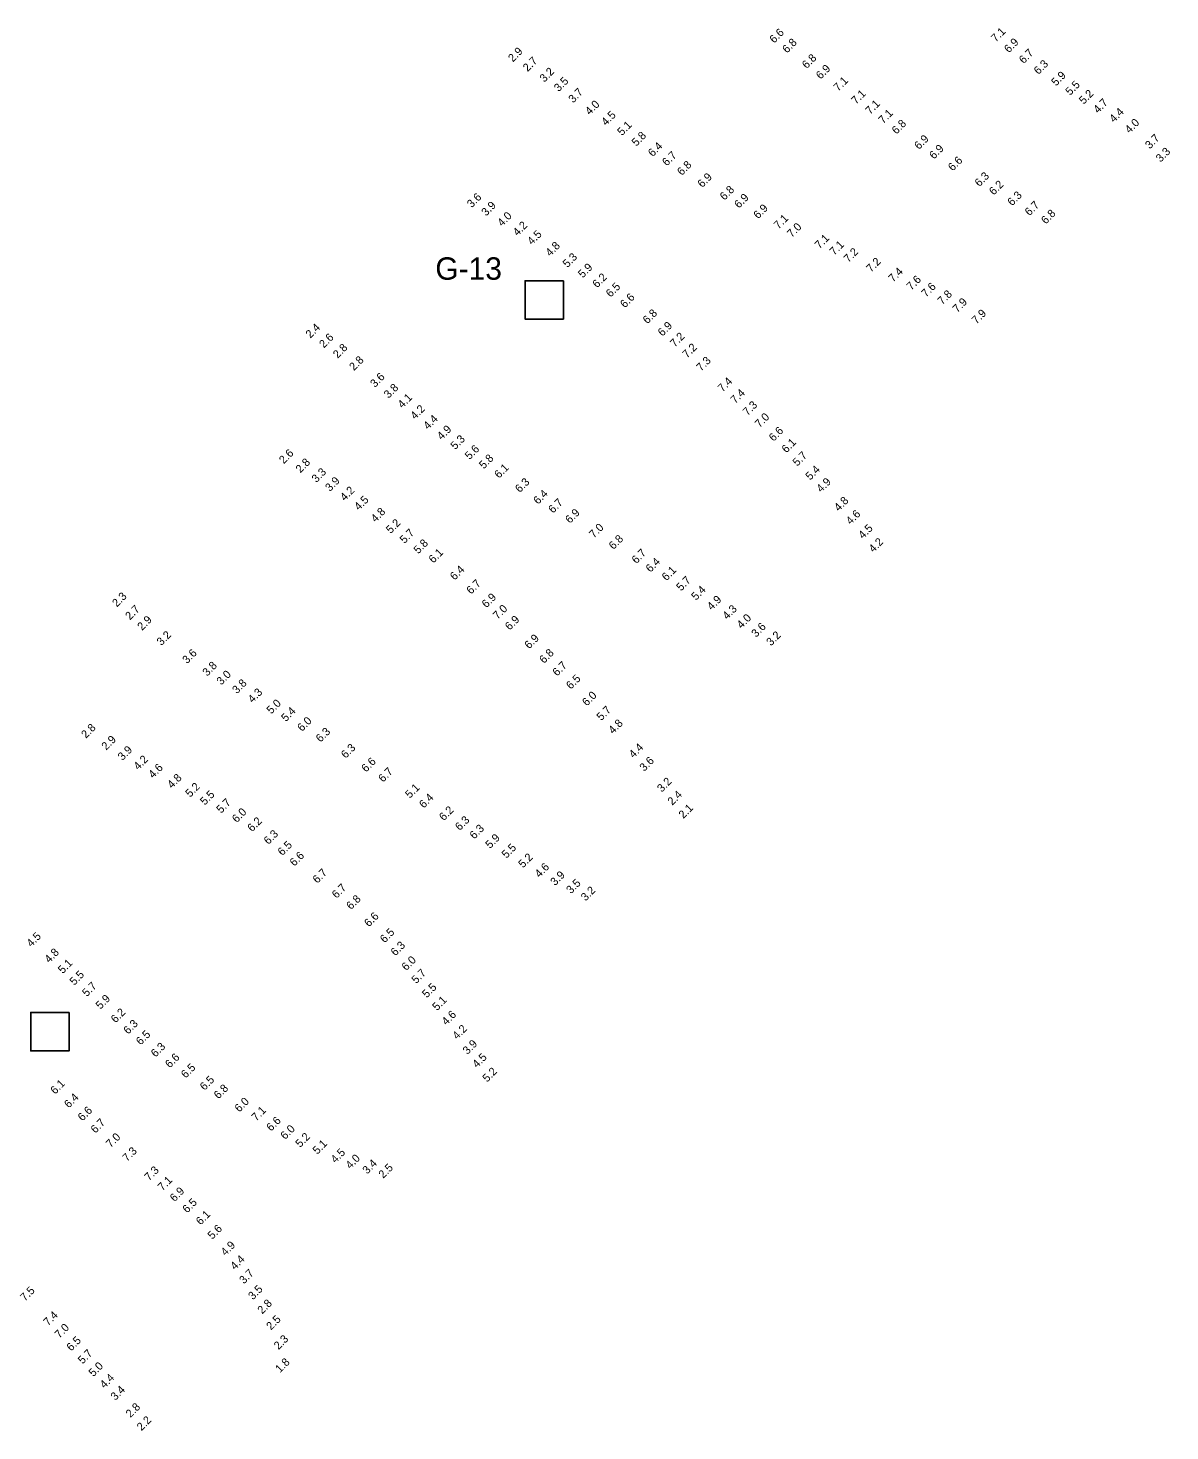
# Model space of a CAD drawing. Extents: x 1023796 to 1112670, y 656573 to 837340.
# Drawn here: x 1107035.6 to 1107392.5, y 698091.3 to 698529.7 of the extents above; entities that cross this region are included whole.
import ezdxf

# ---------------------------------------------------------------- set-up
doc = ezdxf.new("R2010")
doc.units = 0
doc.layers.add('V-CHAN-NAID', color=7, linetype='Continuous')
doc.layers.add('V-TOPO-SOUN', color=7, linetype='Continuous')

msp = doc.modelspace()

# ---------------------------------------------------------------- linework, layer by layer
at = {"layer": 'V-CHAN-NAID'}
for points in [[(1107202.9, 698450.73), (1107190.9, 698450.73), (1107190.9, 698438.73), (1107202.9, 698438.73)], [(1107048.4, 698222.08), (1107036.4, 698222.08), (1107036.4, 698210.08), (1107048.4, 698210.08)]]:
    msp.add_lwpolyline(points, close=True, dxfattribs=at)

# ---------------------------------------------------------------- texts
msp.add_text('G-13', height=7, dxfattribs=at).set_placement((1107162.86, 698451.04))
at = {"layer": 'V-TOPO-SOUN'}
for s, p in [('6.6', (1107268.77, 698524.78)), ('7.1', (1107338.04, 698525.14)), ('2.9', (1107187.09, 698518.91)), ('6.8', (1107272.78, 698521.68)), ('6.9', (1107342.11, 698521.77)), ('6.7', (1107346.74, 698518.38)), ('2.7', (1107191.7, 698515.91)), ('6.8', (1107278.93, 698516.83)), ('6.9', (1107283.28, 698513.51)), ('6.3', (1107351.37, 698514.99)), ('3.2', (1107196.93, 698512.59)), ('3.5', (1107201.41, 698509.62)), ('7.1', (1107288.78, 698509.76)), ('5.9', (1107356.87, 698511.4)), ('3.7', (1107205.94, 698506.12)), ('7.1', (1107294.36, 698505.68)), ('5.5', (1107361.26, 698508.48)), ('5.2', (1107365.51, 698505.69)), ('4.0', (1107211.13, 698502.34)), ('7.1', (1107298.76, 698502.53)), ('4.7', (1107370, 698502.87)), ('4.5', (1107216.21, 698498.99)), ('5.1', (1107221.2, 698495.89)), ('7.1', (1107302.84, 698499.61)), ('6.8', (1107306.98, 698496.33)), ('4.4', (1107374.98, 698500)), ('4.0', (1107379.84, 698496.62)), ('5.8', (1107225.68, 698492.58)), ('6.9', (1107314.01, 698491.56)), ('3.7', (1107386.18, 698491.74)), ('6.4', (1107230.8, 698489.3)), ('6.9', (1107318.7, 698488.54)), ('3.3', (1107389.53, 698487.6)), ('6.7', (1107235.21, 698486.41)), ('6.8', (1107239.9, 698483.44)), ('6.6', (1107324.56, 698484.83)), ('6.9', (1107246.28, 698479.65)), ('6.3', (1107332.9, 698479.94)), ('6.8', (1107253.23, 698475.69)), ('6.2', (1107337.4, 698477.3)), ('6.3', (1107343.14, 698473.95)), ('3.6', (1107174.21, 698473.35)), ('3.9', (1107178.73, 698470.76)), ('6.9', (1107257.75, 698473.2)), ('6.9', (1107263.75, 698469.9)), ('6.7', (1107348.56, 698470.84)), ('4.0', (1107183.71, 698467.5)), ('7.1', (1107270.11, 698466.72)), ('6.8', (1107353.67, 698468.24)), ('4.2', (1107188.55, 698464.55)), ('4.5', (1107193.05, 698461.74)), ('7.0', (1107274.27, 698464.05)), ('4.8', (1107198.76, 698458.18)), ('7.1', (1107282.94, 698460.54)), ('7.1', (1107287.54, 698458.49)), ('5.3', (1107204.13, 698454.65)), ('7.2', (1107291.98, 698456.24)), ('7.2', (1107299.03, 698453.2)), ('5.9', (1107208.93, 698451.42)), ('6.2', (1107213.42, 698448.32)), ('7.4', (1107305.96, 698450.1)), ('7.6', (1107311.62, 698447.6)), ('6.5', (1107217.63, 698445.38)), ('7.6', (1107316.25, 698445.4)), ('6.6', (1107222.1, 698442.06)), ('7.8', (1107321.31, 698443.04)), ('7.9', (1107326.02, 698440.6)), ('6.8', (1107229.15, 698437.08)), ('7.9', (1107331.99, 698437.03)), ('2.4', (1107123.79, 698432.61)), ('6.9', (1107233.84, 698433.19)), ('2.6', (1107128.02, 698429.53)), ('2.8', (1107132.34, 698426.33)), ('7.2', (1107237.69, 698429.81)), ('7.2', (1107241.54, 698426.39)), ('2.8', (1107137.41, 698422.45)), ('7.3', (1107245.92, 698422.28)), ('3.6', (1107143.98, 698417.2)), ('3.8', (1107148.24, 698413.81)), ('7.4', (1107252.62, 698415.79)), ('4.1', (1107152.55, 698410.73)), ('7.4', (1107256.59, 698412.16)), ('7.3', (1107260.43, 698408.4)), ('4.2', (1107156.54, 698407.18)), ('4.4', (1107160.57, 698404.06)), ('7.0', (1107264.21, 698404.64)), ('4.9', (1107164.83, 698400.81)), ('6.6', (1107268.57, 698400.35)), ('5.3', (1107169.06, 698397.78)), ('6.1', (1107272.58, 698396.74)), ('2.6', (1107115.49, 698393.34)), ('5.6', (1107173.55, 698394.65)), ('5.8', (1107178, 698391.75)), ('5.7', (1107275.99, 698392.61)), ('2.8', (1107120.68, 698390.49)), ('3.3', (1107125.68, 698387.48)), ('6.1', (1107182.77, 698388.81)), ('5.4', (1107280.03, 698388.24)), ('3.9', (1107129.91, 698384.7)), ('6.3', (1107189.26, 698384.35)), ('4.9', (1107283.46, 698384.39)), ('4.2', (1107134.55, 698381.72)), ('4.5', (1107138.96, 698378.77)), ('6.4', (1107194.97, 698380.67)), ('6.7', (1107199.65, 698377.9)), ('4.8', (1107288.95, 698378.51)), ('4.8', (1107144.17, 698375.07)), ('6.9', (1107204.93, 698374.72)), ('4.6', (1107292.67, 698374.34)), ('5.2', (1107148.9, 698371.55)), ('5.7', (1107153.21, 698368.44)), ('7.0', (1107212.41, 698370.13)), ('4.5', (1107296.52, 698369.88)), ('5.8', (1107157.53, 698365.22)), ('6.8', (1107218.54, 698366.56)), ('4.2', (1107299.79, 698365.62)), ('6.1', (1107162.24, 698362.3)), ('6.7', (1107225.69, 698362.13)), ('6.4', (1107168.89, 698356.98)), ('6.4', (1107230.08, 698359.42)), ('6.1', (1107235.1, 698356.79)), ('6.7', (1107174.04, 698352.6)), ('5.7', (1107239.66, 698353.59)), ('2.3', (1107063.32, 698348.63)), ('6.9', (1107178.83, 698348.33)), ('5.4', (1107244.33, 698350.69)), ('4.9', (1107249.23, 698347.61)), ('2.7', (1107067.41, 698344.58)), ('7.0', (1107182.33, 698344.74)), ('4.3', (1107254.07, 698344.68)), ('2.9', (1107071.19, 698341.29)), ('6.9', (1107186.1, 698341.35)), ('4.0', (1107258.54, 698341.85)), ('3.6', (1107263.12, 698339.13)), ('3.2', (1107077.23, 698336.55)), ('6.9', (1107192.2, 698335.51)), ('3.2', (1107267.78, 698336.46)), ('3.6', (1107085.25, 698330.87)), ('6.8', (1107196.83, 698330.95)), ('3.8', (1107091.55, 698326.97)), ('6.7', (1107200.94, 698327)), ('3.0', (1107095.95, 698324.21)), ('3.8', (1107100.84, 698321.49)), ('6.5', (1107205.21, 698322.89)), ('4.3', (1107105.73, 698318.64)), ('6.0', (1107210.22, 698317.66)), ('5.0', (1107111.57, 698315.17)), ('5.4', (1107116.14, 698312.77)), ('5.7', (1107214.72, 698313.08)), ('2.8', (1107053.65, 698307.55)), ('6.0', (1107121.18, 698309.71)), ('4.8', (1107218.42, 698308.94)), ('2.9', (1107059.99, 698303.86)), ('6.3', (1107126.97, 698306.34)), ('3.9', (1107065.07, 698300.64)), ('6.3', (1107134.84, 698301.29)), ('4.4', (1107224.81, 698301.41)), ('4.2', (1107069.99, 698297.68)), ('4.6', (1107074.65, 698295.08)), ('6.6', (1107141.21, 698296.99)), ('3.6', (1107228.15, 698297.24)), ('4.8', (1107080.52, 698291.9)), ('6.7', (1107146.52, 698293.83)), ('3.2', (1107233.65, 698290.74)), ('5.2', (1107086.21, 698289.14)), ('5.5', (1107090.79, 698286.69)), ('5.1', (1107154.89, 698288.83)), ('6.4', (1107159.25, 698285.74)), ('2.4', (1107236.92, 698286.65)), ('5.7', (1107095.9, 698284.14)), ('6.0', (1107100.78, 698281.2)), ('6.2', (1107165.51, 698281.8)), ('2.1', (1107240.37, 698282.49)), ('6.2', (1107105.58, 698278.37)), ('6.3', (1107170.49, 698278.73)), ('6.3', (1107110.68, 698274.38)), ('6.3', (1107175.04, 698276.07)), ('5.9', (1107179.97, 698273.13)), ('6.5', (1107115.03, 698270.9)), ('5.5', (1107185.07, 698270.07)), ('6.6', (1107118.8, 698267.59)), ('5.2', (1107190.26, 698267.07)), ('4.6', (1107195.39, 698264.04)), ('6.7', (1107125.97, 698262.24)), ('3.9', (1107200.28, 698261.52)), ('3.5', (1107205.24, 698258.99)), ('6.7', (1107131.98, 698257.54)), ('3.2', (1107209.82, 698256.72)), ('6.8', (1107136.49, 698254.04)), ('6.6', (1107142.1, 698248.64)), ('4.5', (1107036.55, 698242.37)), ('6.5', (1107147.02, 698243.64)), ('4.8', (1107042.16, 698237.37)), ('6.3', (1107150.37, 698239.56)), ('5.1', (1107046.39, 698234.01)), ('6.0', (1107153.77, 698234.96)), ('5.5', (1107050.02, 698230.39)), ('5.7', (1107156.88, 698230.91)), ('5.7', (1107053.93, 698226.84)), ('5.5', (1107160.2, 698226.46)), ('5.9', (1107058.17, 698222.9)), ('5.1', (1107163.39, 698222.45)), ('6.2', (1107062.91, 698218.63)), ('4.6', (1107166.31, 698217.91)), ('6.3', (1107066.85, 698215.09)), ('6.5', (1107070.75, 698211.71)), ('4.2', (1107169.67, 698213.46)), ('6.3', (1107075.41, 698207.93)), ('3.9', (1107172.89, 698208.78)), ('6.6', (1107079.87, 698204.56)), ('4.5', (1107175.89, 698204.57)), ('6.5', (1107084.83, 698201.36)), ('6.5', (1107090.71, 698197.54)), ('5.2', (1107179.06, 698200.14)), ('6.1', (1107044.02, 698196.34)), ('6.8', (1107095.08, 698194.88)), ('6.4', (1107048.31, 698192.03)), ('6.0', (1107101.58, 698190.75)), ('6.6', (1107052.56, 698187.96)), ('7.1', (1107106.88, 698187.96)), ('6.6', (1107111.52, 698184.78)), ('6.7', (1107056.6, 698184.16)), ('6.0', (1107115.91, 698182.2)), ('7.0', (1107061.39, 698179.64)), ('5.2', (1107120.6, 698179.72)), ('5.1', (1107125.98, 698177.58)), ('7.3', (1107066.53, 698175.29)), ('4.5', (1107131.63, 698174.83)), ('4.0', (1107136.27, 698173.01)), ('3.4', (1107141.56, 698171.4)), ('7.3', (1107073.4, 698169.29)), ('2.5', (1107146.57, 698170.06)), ('7.1', (1107077.58, 698166.17)), ('6.9', (1107081.35, 698162.76)), ('6.5', (1107085.3, 698159.23)), ('6.1', (1107089.49, 698155.48)), ('5.6', (1107093.15, 698151.02)), ('4.9', (1107097.26, 698145.86)), ('4.4', (1107100.23, 698141.47)), ('3.7', (1107103.05, 698137.09)), ('3.5', (1107105.84, 698132.11)), ('7.5', (1107034.59, 698131.67)), ('2.8', (1107108.74, 698127.69)), ('7.4', (1107041.84, 698123.99)), ('7.0', (1107045.35, 698120.1)), ('2.5', (1107111.5, 698122.68)), ('6.5', (1107049.05, 698116.08)), ('2.3', (1107113.85, 698116.56)), ('5.7', (1107052.6, 698112.05)), ('5.0', (1107055.97, 698108.09)), ('1.8', (1107114.29, 698109.31)), ('4.4', (1107059.45, 698104.43)), ('3.4', (1107062.82, 698100.67)), ('2.8', (1107067.57, 698095.3)), ('2.2', (1107071.03, 698091.19))]:
    msp.add_text(s, height=2.5, rotation=45, dxfattribs=at).set_placement(p)

doc.saveas('drawing.dxf')
